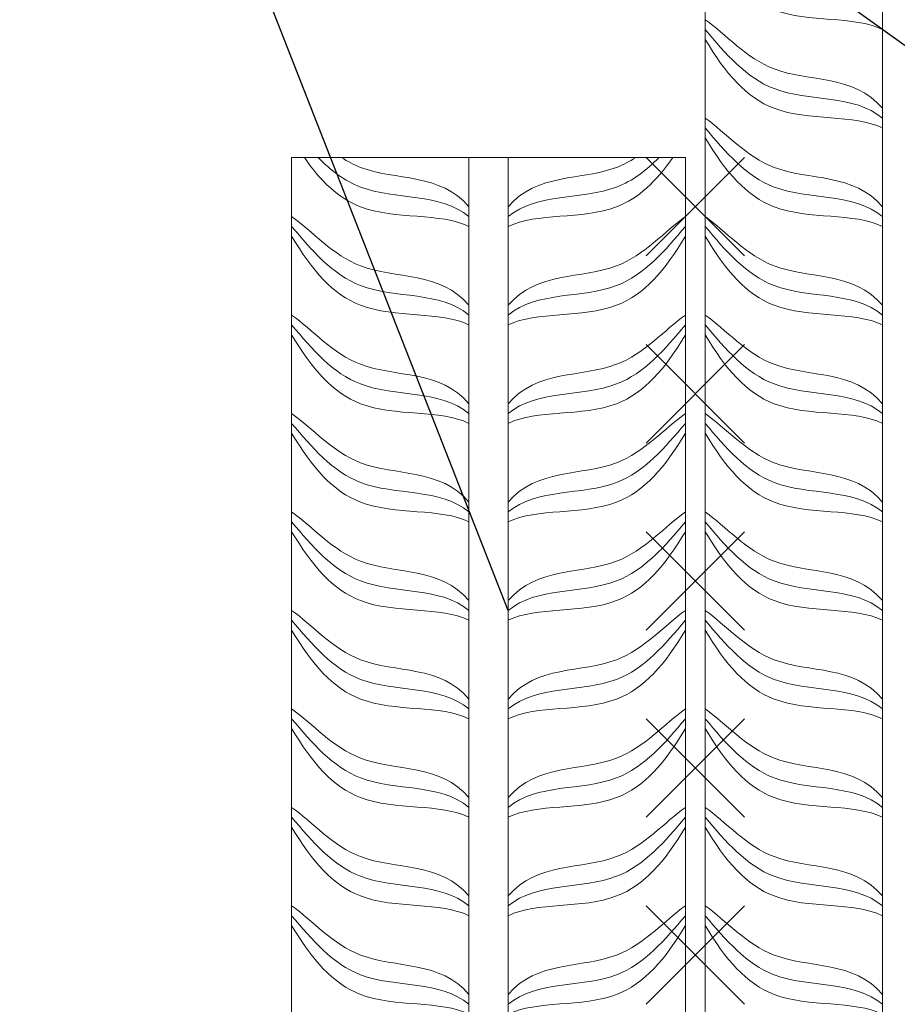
# Model space of a CAD drawing. Header units: millimetres. Extents: x -33345 to 4712671, y -3392 to 121473.
# Tile 449 of 656: x 2298792 to 2299608, y 81198 to 82115. Entities that reach past the tile are written whole.
import ezdxf

# ---------------------------------------------------------------- set-up
doc = ezdxf.new("R2010")
doc.units = ezdxf.units.MM
for name, color, linetype, lineweight in [('Lina', 7, 'Continuous', 20), ('АСО-Текст', 7, 'Continuous', 20), ('РАЗМЕРЫ', 172, 'Continuous', 13), ('Штриховая-АСО', 8, 'Continuous', 15)]:
    doc.layers.add(name, color=color, linetype=linetype, lineweight=lineweight)
doc.styles.add('RUSS', font='RUSS.shx', dxfattribs={"width": 0.8, "oblique": 15, "height": 250})

# ---------------------------------------------------------------- blocks, each defined once
blk = doc.blocks.new('*U115')
at = {"color": 0, "lineweight": -2}
for p, q in [((-50, 0), (50, -100)), ((-50, -100), (50, 0)), ((-50, -190), (50, -290)), ((-50, -290), (50, -190)), ((-50, -380), (50, -480)), ((-50, -480), (50, -380)), ((-50, -570), (50, -670)), ((-50, -670), (50, -570)), ((-50, -760), (50, -860)), ((-50, -860), (50, -760))]:
    blk.add_line(p, q, dxfattribs=at)
blk = doc.blocks.new('asdfsad')
blk.add_line((1259486.94, -411710.22), (1259016.54, -410510.28))
blk.add_lwpolyline([(1259016.54, -410510.28), (1260364.41, -411476.22)])
at = {"layer": 'Lina'}
blk.add_lwpolyline([(1260086.94, -409050.22), (1260086.94, -413250.22), (1259686.94, -413250.22), (1259686.94, -409050.22)], dxfattribs=at)
blk.add_lwpolyline([(1259266.94, -411250.22), (1259666.94, -411250.22), (1259666.94, -415450.22), (1259266.94, -415450.22)], close=True, dxfattribs=at)
at = {"layer": 'Штриховая-АСО'}
blk.add_lwpolyline([(1259906.94, -409057.61), (1259906.94, -413250.22), (1259866.94, -413250.22), (1259866.94, -409042.83)], dxfattribs=at)
blk.add_lwpolyline([(1259446.94, -415450.22), (1259486.94, -415450.22), (1259486.94, -411250.22), (1259446.94, -411250.22)], close=True, dxfattribs=at)
for points, knots in [([(1259686.94, -411030.22), (1259707.76, -411064.8), (1259754.34, -411119.79), (1259838.56, -411105.98), (1259866.94, -411120.22)], [0, 0, 0, 0, 4.609772, 10.310649, 10.310649, 10.310649, 10.310649]), ([(1259686.94, -411110.22), (1259707.76, -411124.8), (1259754.34, -411179.79), (1259838.56, -411165.98), (1259866.94, -411200.22)], [0, 0, 0, 0, 4.609772, 10.310649, 10.310649, 10.310649, 10.310649]), ([(1259686.94, -411110.22), (1259707.76, -411124.8), (1259754.34, -411179.79), (1259838.56, -411165.98), (1259866.94, -411200.22)], [0, 0, 0, 0, 4.609772, 10.310649, 10.310649, 10.310649, 10.310649]), ([(1259686.94, -411120.22), (1259707.76, -411144.8), (1259754.34, -411199.79), (1259838.56, -411185.98), (1259866.94, -411210.22)], [0, 0, 0, 0, 4.609772, 10.310649, 10.310649, 10.310649, 10.310649]), ([(1259686.94, -411120.22), (1259707.76, -411144.8), (1259754.34, -411199.79), (1259838.56, -411185.98), (1259866.94, -411210.22)], [0, 0, 0, 0, 4.609772, 10.310649, 10.310649, 10.310649, 10.310649]), ([(1259686.94, -411130.22), (1259707.76, -411164.8), (1259754.34, -411219.79), (1259838.56, -411205.98), (1259866.94, -411220.22)], [0, 0, 0, 0, 4.609772, 10.310649, 10.310649, 10.310649, 10.310649]), ([(1259686.94, -411130.22), (1259707.76, -411164.8), (1259754.34, -411219.79), (1259838.56, -411205.98), (1259866.94, -411220.22)], [0, 0, 0, 0, 4.609772, 10.310649, 10.310649, 10.310649, 10.310649]), ([(1259686.94, -411210.22), (1259707.76, -411224.8), (1259754.34, -411279.79), (1259838.56, -411265.98), (1259866.94, -411300.22)], [0, 0, 0, 0, 4.609772, 10.310649, 10.310649, 10.310649, 10.310649]), ([(1259686.94, -411220.22), (1259707.76, -411244.8), (1259754.34, -411299.79), (1259838.56, -411285.98), (1259866.94, -411310.22)], [0, 0, 0, 0, 4.609772, 10.310649, 10.310649, 10.310649, 10.310649]), ([(1259686.94, -411230.22), (1259707.76, -411264.8), (1259754.34, -411319.79), (1259838.56, -411305.98), (1259866.94, -411320.22)], [0, 0, 0, 0, 4.609772, 10.310649, 10.310649, 10.310649, 10.310649]), ([(1259279.83, -411250.22), (1259296.63, -411274.32), (1259342.07, -411318.52), (1259418.56, -411305.98), (1259446.94, -411320.22)], [0.946222, 0.946222, 0.946222, 0.946222, 4.609772, 10.310649, 10.310649, 10.310649, 10.310649]), ([(1259293.78, -411250.22), (1259306.61, -411263.05), (1259350.18, -411297.19), (1259418.56, -411285.98), (1259446.94, -411310.22)], [1.939104, 1.939104, 1.939104, 1.939104, 4.609772, 10.310649, 10.310649, 10.310649, 10.310649]), ([(1259317.48, -411250.22), (1259323.6, -411254.14), (1259362.84, -411275.12), (1259418.56, -411265.98), (1259446.94, -411300.22)], [3.48884, 3.48884, 3.48884, 3.48884, 4.609772, 10.310649, 10.310649, 10.310649, 10.310649]), ([(1259616.39, -411250.22), (1259610.28, -411254.14), (1259571.03, -411275.12), (1259515.32, -411265.98), (1259486.94, -411300.22)], [3.48884, 3.48884, 3.48884, 3.48884, 4.609772, 10.310649, 10.310649, 10.310649, 10.310649]), ([(1259640.1, -411250.22), (1259627.26, -411263.05), (1259583.69, -411297.19), (1259515.32, -411285.98), (1259486.94, -411310.22)], [1.939104, 1.939104, 1.939104, 1.939104, 4.609772, 10.310649, 10.310649, 10.310649, 10.310649]), ([(1259654.05, -411250.22), (1259637.24, -411274.32), (1259591.8, -411318.52), (1259515.32, -411305.98), (1259486.94, -411320.22)], [0.946222, 0.946222, 0.946222, 0.946222, 4.609772, 10.310649, 10.310649, 10.310649, 10.310649]), ([(1259266.94, -411310.22), (1259287.76, -411324.8), (1259334.34, -411379.79), (1259418.56, -411365.98), (1259446.94, -411400.22)], [0, 0, 0, 0, 4.609772, 10.310649, 10.310649, 10.310649, 10.310649]), ([(1259266.94, -411310.22), (1259287.76, -411324.8), (1259334.34, -411379.79), (1259418.56, -411365.98), (1259446.94, -411400.22)], [0, 0, 0, 0, 4.609772, 10.310649, 10.310649, 10.310649, 10.310649]), ([(1259666.94, -411310.22), (1259646.11, -411324.8), (1259599.53, -411379.79), (1259515.32, -411365.98), (1259486.94, -411400.22)], [0, 0, 0, 0, 4.609772, 10.310649, 10.310649, 10.310649, 10.310649]), ([(1259666.94, -411310.22), (1259646.11, -411324.8), (1259599.53, -411379.79), (1259515.32, -411365.98), (1259486.94, -411400.22)], [0, 0, 0, 0, 4.609772, 10.310649, 10.310649, 10.310649, 10.310649]), ([(1259686.94, -411310.22), (1259707.76, -411324.8), (1259754.34, -411379.79), (1259838.56, -411365.98), (1259866.94, -411400.22)], [0, 0, 0, 0, 4.609772, 10.310649, 10.310649, 10.310649, 10.310649]), ([(1259686.94, -411310.22), (1259707.76, -411324.8), (1259754.34, -411379.79), (1259838.56, -411365.98), (1259866.94, -411400.22)], [0, 0, 0, 0, 4.609772, 10.310649, 10.310649, 10.310649, 10.310649]), ([(1259266.94, -411320.22), (1259287.76, -411344.8), (1259334.34, -411399.79), (1259418.56, -411385.98), (1259446.94, -411410.22)], [0, 0, 0, 0, 4.609772, 10.310649, 10.310649, 10.310649, 10.310649]), ([(1259266.94, -411320.22), (1259287.76, -411344.8), (1259334.34, -411399.79), (1259418.56, -411385.98), (1259446.94, -411410.22)], [0, 0, 0, 0, 4.609772, 10.310649, 10.310649, 10.310649, 10.310649]), ([(1259666.94, -411320.22), (1259646.11, -411344.8), (1259599.53, -411399.79), (1259515.32, -411385.98), (1259486.94, -411410.22)], [0, 0, 0, 0, 4.609772, 10.310649, 10.310649, 10.310649, 10.310649]), ([(1259666.94, -411320.22), (1259646.11, -411344.8), (1259599.53, -411399.79), (1259515.32, -411385.98), (1259486.94, -411410.22)], [0, 0, 0, 0, 4.609772, 10.310649, 10.310649, 10.310649, 10.310649]), ([(1259686.94, -411320.22), (1259707.76, -411344.8), (1259754.34, -411399.79), (1259838.56, -411385.98), (1259866.94, -411410.22)], [0, 0, 0, 0, 4.609772, 10.310649, 10.310649, 10.310649, 10.310649]), ([(1259686.94, -411320.22), (1259707.76, -411344.8), (1259754.34, -411399.79), (1259838.56, -411385.98), (1259866.94, -411410.22)], [0, 0, 0, 0, 4.609772, 10.310649, 10.310649, 10.310649, 10.310649]), ([(1259266.94, -411330.22), (1259287.76, -411364.8), (1259334.34, -411419.79), (1259418.56, -411405.98), (1259446.94, -411420.22)], [0, 0, 0, 0, 4.609772, 10.310649, 10.310649, 10.310649, 10.310649]), ([(1259266.94, -411330.22), (1259287.76, -411364.8), (1259334.34, -411419.79), (1259418.56, -411405.98), (1259446.94, -411420.22)], [0, 0, 0, 0, 4.609772, 10.310649, 10.310649, 10.310649, 10.310649]), ([(1259666.94, -411330.22), (1259646.11, -411364.8), (1259599.53, -411419.79), (1259515.32, -411405.98), (1259486.94, -411420.22)], [0, 0, 0, 0, 4.609772, 10.310649, 10.310649, 10.310649, 10.310649]), ([(1259666.94, -411330.22), (1259646.11, -411364.8), (1259599.53, -411419.79), (1259515.32, -411405.98), (1259486.94, -411420.22)], [0, 0, 0, 0, 4.609772, 10.310649, 10.310649, 10.310649, 10.310649]), ([(1259686.94, -411330.22), (1259707.76, -411364.8), (1259754.34, -411419.79), (1259838.56, -411405.98), (1259866.94, -411420.22)], [0, 0, 0, 0, 4.609772, 10.310649, 10.310649, 10.310649, 10.310649]), ([(1259686.94, -411330.22), (1259707.76, -411364.8), (1259754.34, -411419.79), (1259838.56, -411405.98), (1259866.94, -411420.22)], [0, 0, 0, 0, 4.609772, 10.310649, 10.310649, 10.310649, 10.310649]), ([(1259266.94, -411410.22), (1259287.76, -411424.8), (1259334.34, -411479.79), (1259418.56, -411465.98), (1259446.94, -411500.22)], [0, 0, 0, 0, 4.609772, 10.310649, 10.310649, 10.310649, 10.310649]), ([(1259666.94, -411410.22), (1259646.11, -411424.8), (1259599.53, -411479.79), (1259515.32, -411465.98), (1259486.94, -411500.22)], [0, 0, 0, 0, 4.609772, 10.310649, 10.310649, 10.310649, 10.310649]), ([(1259686.94, -411410.22), (1259707.76, -411424.8), (1259754.34, -411479.79), (1259838.56, -411465.98), (1259866.94, -411500.22)], [0, 0, 0, 0, 4.609772, 10.310649, 10.310649, 10.310649, 10.310649]), ([(1259266.94, -411420.22), (1259287.76, -411444.8), (1259334.34, -411499.79), (1259418.56, -411485.98), (1259446.94, -411510.22)], [0, 0, 0, 0, 4.609772, 10.310649, 10.310649, 10.310649, 10.310649]), ([(1259666.94, -411420.22), (1259646.11, -411444.8), (1259599.53, -411499.79), (1259515.32, -411485.98), (1259486.94, -411510.22)], [0, 0, 0, 0, 4.609772, 10.310649, 10.310649, 10.310649, 10.310649]), ([(1259686.94, -411420.22), (1259707.76, -411444.8), (1259754.34, -411499.79), (1259838.56, -411485.98), (1259866.94, -411510.22)], [0, 0, 0, 0, 4.609772, 10.310649, 10.310649, 10.310649, 10.310649]), ([(1259266.94, -411430.22), (1259287.76, -411464.8), (1259334.34, -411519.79), (1259418.56, -411505.98), (1259446.94, -411520.22)], [0, 0, 0, 0, 4.609772, 10.310649, 10.310649, 10.310649, 10.310649]), ([(1259666.94, -411430.22), (1259646.11, -411464.8), (1259599.53, -411519.79), (1259515.32, -411505.98), (1259486.94, -411520.22)], [0, 0, 0, 0, 4.609772, 10.310649, 10.310649, 10.310649, 10.310649]), ([(1259686.94, -411430.22), (1259707.76, -411464.8), (1259754.34, -411519.79), (1259838.56, -411505.98), (1259866.94, -411520.22)], [0, 0, 0, 0, 4.609772, 10.310649, 10.310649, 10.310649, 10.310649]), ([(1259266.94, -411510.22), (1259287.76, -411524.8), (1259334.34, -411579.79), (1259418.56, -411565.98), (1259446.94, -411600.22)], [0, 0, 0, 0, 4.609772, 10.310649, 10.310649, 10.310649, 10.310649]), ([(1259266.94, -411510.22), (1259287.76, -411524.8), (1259334.34, -411579.79), (1259418.56, -411565.98), (1259446.94, -411600.22)], [0, 0, 0, 0, 4.609772, 10.310649, 10.310649, 10.310649, 10.310649]), ([(1259666.94, -411510.22), (1259646.11, -411524.8), (1259599.53, -411579.79), (1259515.32, -411565.98), (1259486.94, -411600.22)], [0, 0, 0, 0, 4.609772, 10.310649, 10.310649, 10.310649, 10.310649]), ([(1259666.94, -411510.22), (1259646.11, -411524.8), (1259599.53, -411579.79), (1259515.32, -411565.98), (1259486.94, -411600.22)], [0, 0, 0, 0, 4.609772, 10.310649, 10.310649, 10.310649, 10.310649]), ([(1259686.94, -411510.22), (1259707.76, -411524.8), (1259754.34, -411579.79), (1259838.56, -411565.98), (1259866.94, -411600.22)], [0, 0, 0, 0, 4.609772, 10.310649, 10.310649, 10.310649, 10.310649]), ([(1259686.94, -411510.22), (1259707.76, -411524.8), (1259754.34, -411579.79), (1259838.56, -411565.98), (1259866.94, -411600.22)], [0, 0, 0, 0, 4.609772, 10.310649, 10.310649, 10.310649, 10.310649]), ([(1259266.94, -411520.22), (1259287.76, -411544.8), (1259334.34, -411599.79), (1259418.56, -411585.98), (1259446.94, -411610.22)], [0, 0, 0, 0, 4.609772, 10.310649, 10.310649, 10.310649, 10.310649]), ([(1259266.94, -411520.22), (1259287.76, -411544.8), (1259334.34, -411599.79), (1259418.56, -411585.98), (1259446.94, -411610.22)], [0, 0, 0, 0, 4.609772, 10.310649, 10.310649, 10.310649, 10.310649]), ([(1259666.94, -411520.22), (1259646.11, -411544.8), (1259599.53, -411599.79), (1259515.32, -411585.98), (1259486.94, -411610.22)], [0, 0, 0, 0, 4.609772, 10.310649, 10.310649, 10.310649, 10.310649]), ([(1259666.94, -411520.22), (1259646.11, -411544.8), (1259599.53, -411599.79), (1259515.32, -411585.98), (1259486.94, -411610.22)], [0, 0, 0, 0, 4.609772, 10.310649, 10.310649, 10.310649, 10.310649]), ([(1259686.94, -411520.22), (1259707.76, -411544.8), (1259754.34, -411599.79), (1259838.56, -411585.98), (1259866.94, -411610.22)], [0, 0, 0, 0, 4.609772, 10.310649, 10.310649, 10.310649, 10.310649]), ([(1259686.94, -411520.22), (1259707.76, -411544.8), (1259754.34, -411599.79), (1259838.56, -411585.98), (1259866.94, -411610.22)], [0, 0, 0, 0, 4.609772, 10.310649, 10.310649, 10.310649, 10.310649]), ([(1259266.94, -411530.22), (1259287.76, -411564.8), (1259334.34, -411619.79), (1259418.56, -411605.98), (1259446.94, -411620.22)], [0, 0, 0, 0, 4.609772, 10.310649, 10.310649, 10.310649, 10.310649]), ([(1259266.94, -411530.22), (1259287.76, -411564.8), (1259334.34, -411619.79), (1259418.56, -411605.98), (1259446.94, -411620.22)], [0, 0, 0, 0, 4.609772, 10.310649, 10.310649, 10.310649, 10.310649]), ([(1259666.94, -411530.22), (1259646.11, -411564.8), (1259599.53, -411619.79), (1259515.32, -411605.98), (1259486.94, -411620.22)], [0, 0, 0, 0, 4.609772, 10.310649, 10.310649, 10.310649, 10.310649]), ([(1259666.94, -411530.22), (1259646.11, -411564.8), (1259599.53, -411619.79), (1259515.32, -411605.98), (1259486.94, -411620.22)], [0, 0, 0, 0, 4.609772, 10.310649, 10.310649, 10.310649, 10.310649]), ([(1259686.94, -411530.22), (1259707.76, -411564.8), (1259754.34, -411619.79), (1259838.56, -411605.98), (1259866.94, -411620.22)], [0, 0, 0, 0, 4.609772, 10.310649, 10.310649, 10.310649, 10.310649]), ([(1259686.94, -411530.22), (1259707.76, -411564.8), (1259754.34, -411619.79), (1259838.56, -411605.98), (1259866.94, -411620.22)], [0, 0, 0, 0, 4.609772, 10.310649, 10.310649, 10.310649, 10.310649]), ([(1259266.94, -411610.22), (1259287.76, -411624.8), (1259334.34, -411679.79), (1259418.56, -411665.98), (1259446.94, -411700.22)], [0, 0, 0, 0, 4.609772, 10.310649, 10.310649, 10.310649, 10.310649]), ([(1259666.94, -411610.22), (1259646.11, -411624.8), (1259599.53, -411679.79), (1259515.32, -411665.98), (1259486.94, -411700.22)], [0, 0, 0, 0, 4.609772, 10.310649, 10.310649, 10.310649, 10.310649]), ([(1259686.94, -411610.22), (1259707.76, -411624.8), (1259754.34, -411679.79), (1259838.56, -411665.98), (1259866.94, -411700.22)], [0, 0, 0, 0, 4.609772, 10.310649, 10.310649, 10.310649, 10.310649]), ([(1259266.94, -411620.22), (1259287.76, -411644.8), (1259334.34, -411699.79), (1259418.56, -411685.98), (1259446.94, -411710.22)], [0, 0, 0, 0, 4.609772, 10.310649, 10.310649, 10.310649, 10.310649]), ([(1259666.94, -411620.22), (1259646.11, -411644.8), (1259599.53, -411699.79), (1259515.32, -411685.98), (1259486.94, -411710.22)], [0, 0, 0, 0, 4.609772, 10.310649, 10.310649, 10.310649, 10.310649]), ([(1259686.94, -411620.22), (1259707.76, -411644.8), (1259754.34, -411699.79), (1259838.56, -411685.98), (1259866.94, -411710.22)], [0, 0, 0, 0, 4.609772, 10.310649, 10.310649, 10.310649, 10.310649]), ([(1259266.94, -411630.22), (1259287.76, -411664.8), (1259334.34, -411719.79), (1259418.56, -411705.98), (1259446.94, -411720.22)], [0, 0, 0, 0, 4.609772, 10.310649, 10.310649, 10.310649, 10.310649]), ([(1259666.94, -411630.22), (1259646.11, -411664.8), (1259599.53, -411719.79), (1259515.32, -411705.98), (1259486.94, -411720.22)], [0, 0, 0, 0, 4.609772, 10.310649, 10.310649, 10.310649, 10.310649]), ([(1259686.94, -411630.22), (1259707.76, -411664.8), (1259754.34, -411719.79), (1259838.56, -411705.98), (1259866.94, -411720.22)], [0, 0, 0, 0, 4.609772, 10.310649, 10.310649, 10.310649, 10.310649]), ([(1259266.94, -411710.22), (1259287.76, -411724.8), (1259334.34, -411779.79), (1259418.56, -411765.98), (1259446.94, -411800.22)], [0, 0, 0, 0, 4.609772, 10.310649, 10.310649, 10.310649, 10.310649]), ([(1259266.94, -411710.22), (1259287.76, -411724.8), (1259334.34, -411779.79), (1259418.56, -411765.98), (1259446.94, -411800.22)], [0, 0, 0, 0, 4.609772, 10.310649, 10.310649, 10.310649, 10.310649]), ([(1259666.94, -411710.22), (1259646.11, -411724.8), (1259599.53, -411779.79), (1259515.32, -411765.98), (1259486.94, -411800.22)], [0, 0, 0, 0, 4.609772, 10.310649, 10.310649, 10.310649, 10.310649]), ([(1259666.94, -411710.22), (1259646.11, -411724.8), (1259599.53, -411779.79), (1259515.32, -411765.98), (1259486.94, -411800.22)], [0, 0, 0, 0, 4.609772, 10.310649, 10.310649, 10.310649, 10.310649]), ([(1259686.94, -411710.22), (1259707.76, -411724.8), (1259754.34, -411779.79), (1259838.56, -411765.98), (1259866.94, -411800.22)], [0, 0, 0, 0, 4.609772, 10.310649, 10.310649, 10.310649, 10.310649]), ([(1259686.94, -411710.22), (1259707.76, -411724.8), (1259754.34, -411779.79), (1259838.56, -411765.98), (1259866.94, -411800.22)], [0, 0, 0, 0, 4.609772, 10.310649, 10.310649, 10.310649, 10.310649]), ([(1259266.94, -411720.22), (1259287.76, -411744.8), (1259334.34, -411799.79), (1259418.56, -411785.98), (1259446.94, -411810.22)], [0, 0, 0, 0, 4.609772, 10.310649, 10.310649, 10.310649, 10.310649]), ([(1259266.94, -411720.22), (1259287.76, -411744.8), (1259334.34, -411799.79), (1259418.56, -411785.98), (1259446.94, -411810.22)], [0, 0, 0, 0, 4.609772, 10.310649, 10.310649, 10.310649, 10.310649]), ([(1259666.94, -411720.22), (1259646.11, -411744.8), (1259599.53, -411799.79), (1259515.32, -411785.98), (1259486.94, -411810.22)], [0, 0, 0, 0, 4.609772, 10.310649, 10.310649, 10.310649, 10.310649]), ([(1259666.94, -411720.22), (1259646.11, -411744.8), (1259599.53, -411799.79), (1259515.32, -411785.98), (1259486.94, -411810.22)], [0, 0, 0, 0, 4.609772, 10.310649, 10.310649, 10.310649, 10.310649]), ([(1259686.94, -411720.22), (1259707.76, -411744.8), (1259754.34, -411799.79), (1259838.56, -411785.98), (1259866.94, -411810.22)], [0, 0, 0, 0, 4.609772, 10.310649, 10.310649, 10.310649, 10.310649]), ([(1259686.94, -411720.22), (1259707.76, -411744.8), (1259754.34, -411799.79), (1259838.56, -411785.98), (1259866.94, -411810.22)], [0, 0, 0, 0, 4.609772, 10.310649, 10.310649, 10.310649, 10.310649]), ([(1259266.94, -411730.22), (1259287.76, -411764.8), (1259334.34, -411819.79), (1259418.56, -411805.98), (1259446.94, -411820.22)], [0, 0, 0, 0, 4.609772, 10.310649, 10.310649, 10.310649, 10.310649]), ([(1259266.94, -411730.22), (1259287.76, -411764.8), (1259334.34, -411819.79), (1259418.56, -411805.98), (1259446.94, -411820.22)], [0, 0, 0, 0, 4.609772, 10.310649, 10.310649, 10.310649, 10.310649]), ([(1259666.94, -411730.22), (1259646.11, -411764.8), (1259599.53, -411819.79), (1259515.32, -411805.98), (1259486.94, -411820.22)], [0, 0, 0, 0, 4.609772, 10.310649, 10.310649, 10.310649, 10.310649]), ([(1259666.94, -411730.22), (1259646.11, -411764.8), (1259599.53, -411819.79), (1259515.32, -411805.98), (1259486.94, -411820.22)], [0, 0, 0, 0, 4.609772, 10.310649, 10.310649, 10.310649, 10.310649]), ([(1259686.94, -411730.22), (1259707.76, -411764.8), (1259754.34, -411819.79), (1259838.56, -411805.98), (1259866.94, -411820.22)], [0, 0, 0, 0, 4.609772, 10.310649, 10.310649, 10.310649, 10.310649]), ([(1259686.94, -411730.22), (1259707.76, -411764.8), (1259754.34, -411819.79), (1259838.56, -411805.98), (1259866.94, -411820.22)], [0, 0, 0, 0, 4.609772, 10.310649, 10.310649, 10.310649, 10.310649]), ([(1259266.94, -411810.22), (1259287.76, -411824.8), (1259334.34, -411879.79), (1259418.56, -411865.98), (1259446.94, -411900.22)], [0, 0, 0, 0, 4.609772, 10.310649, 10.310649, 10.310649, 10.310649]), ([(1259666.94, -411810.22), (1259646.11, -411824.8), (1259599.53, -411879.79), (1259515.32, -411865.98), (1259486.94, -411900.22)], [0, 0, 0, 0, 4.609772, 10.310649, 10.310649, 10.310649, 10.310649]), ([(1259686.94, -411810.22), (1259707.76, -411824.8), (1259754.34, -411879.79), (1259838.56, -411865.98), (1259866.94, -411900.22)], [0, 0, 0, 0, 4.609772, 10.310649, 10.310649, 10.310649, 10.310649]), ([(1259266.94, -411820.22), (1259287.76, -411844.8), (1259334.34, -411899.79), (1259418.56, -411885.98), (1259446.94, -411910.22)], [0, 0, 0, 0, 4.609772, 10.310649, 10.310649, 10.310649, 10.310649]), ([(1259666.94, -411820.22), (1259646.11, -411844.8), (1259599.53, -411899.79), (1259515.32, -411885.98), (1259486.94, -411910.22)], [0, 0, 0, 0, 4.609772, 10.310649, 10.310649, 10.310649, 10.310649]), ([(1259686.94, -411820.22), (1259707.76, -411844.8), (1259754.34, -411899.79), (1259838.56, -411885.98), (1259866.94, -411910.22)], [0, 0, 0, 0, 4.609772, 10.310649, 10.310649, 10.310649, 10.310649]), ([(1259266.94, -411830.22), (1259287.76, -411864.8), (1259334.34, -411919.79), (1259418.56, -411905.98), (1259446.94, -411920.22)], [0, 0, 0, 0, 4.609772, 10.310649, 10.310649, 10.310649, 10.310649]), ([(1259666.94, -411830.22), (1259646.11, -411864.8), (1259599.53, -411919.79), (1259515.32, -411905.98), (1259486.94, -411920.22)], [0, 0, 0, 0, 4.609772, 10.310649, 10.310649, 10.310649, 10.310649]), ([(1259686.94, -411830.22), (1259707.76, -411864.8), (1259754.34, -411919.79), (1259838.56, -411905.98), (1259866.94, -411920.22)], [0, 0, 0, 0, 4.609772, 10.310649, 10.310649, 10.310649, 10.310649]), ([(1259266.94, -411910.22), (1259287.76, -411924.8), (1259334.34, -411979.79), (1259418.56, -411965.98), (1259446.94, -412000.22)], [0, 0, 0, 0, 4.609772, 10.310649, 10.310649, 10.310649, 10.310649]), ([(1259266.94, -411910.22), (1259287.76, -411924.8), (1259334.34, -411979.79), (1259418.56, -411965.98), (1259446.94, -412000.22)], [0, 0, 0, 0, 4.609772, 10.310649, 10.310649, 10.310649, 10.310649]), ([(1259666.94, -411910.22), (1259646.11, -411924.8), (1259599.53, -411979.79), (1259515.32, -411965.98), (1259486.94, -412000.22)], [0, 0, 0, 0, 4.609772, 10.310649, 10.310649, 10.310649, 10.310649]), ([(1259666.94, -411910.22), (1259646.11, -411924.8), (1259599.53, -411979.79), (1259515.32, -411965.98), (1259486.94, -412000.22)], [0, 0, 0, 0, 4.609772, 10.310649, 10.310649, 10.310649, 10.310649]), ([(1259686.94, -411910.22), (1259707.76, -411924.8), (1259754.34, -411979.79), (1259838.56, -411965.98), (1259866.94, -412000.22)], [0, 0, 0, 0, 4.609772, 10.310649, 10.310649, 10.310649, 10.310649]), ([(1259686.94, -411910.22), (1259707.76, -411924.8), (1259754.34, -411979.79), (1259838.56, -411965.98), (1259866.94, -412000.22)], [0, 0, 0, 0, 4.609772, 10.310649, 10.310649, 10.310649, 10.310649]), ([(1259266.94, -411920.22), (1259287.76, -411944.8), (1259334.34, -411999.79), (1259418.56, -411985.98), (1259446.94, -412010.22)], [0, 0, 0, 0, 4.609772, 10.310649, 10.310649, 10.310649, 10.310649]), ([(1259266.94, -411920.22), (1259287.76, -411944.8), (1259334.34, -411999.79), (1259418.56, -411985.98), (1259446.94, -412010.22)], [0, 0, 0, 0, 4.609772, 10.310649, 10.310649, 10.310649, 10.310649]), ([(1259666.94, -411920.22), (1259646.11, -411944.8), (1259599.53, -411999.79), (1259515.32, -411985.98), (1259486.94, -412010.22)], [0, 0, 0, 0, 4.609772, 10.310649, 10.310649, 10.310649, 10.310649]), ([(1259666.94, -411920.22), (1259646.11, -411944.8), (1259599.53, -411999.79), (1259515.32, -411985.98), (1259486.94, -412010.22)], [0, 0, 0, 0, 4.609772, 10.310649, 10.310649, 10.310649, 10.310649]), ([(1259686.94, -411920.22), (1259707.76, -411944.8), (1259754.34, -411999.79), (1259838.56, -411985.98), (1259866.94, -412010.22)], [0, 0, 0, 0, 4.609772, 10.310649, 10.310649, 10.310649, 10.310649]), ([(1259686.94, -411920.22), (1259707.76, -411944.8), (1259754.34, -411999.79), (1259838.56, -411985.98), (1259866.94, -412010.22)], [0, 0, 0, 0, 4.609772, 10.310649, 10.310649, 10.310649, 10.310649]), ([(1259266.94, -411930.22), (1259287.76, -411964.8), (1259334.34, -412019.79), (1259418.56, -412005.98), (1259446.94, -412020.22)], [0, 0, 0, 0, 4.609772, 10.310649, 10.310649, 10.310649, 10.310649]), ([(1259266.94, -411930.22), (1259287.76, -411964.8), (1259334.34, -412019.79), (1259418.56, -412005.98), (1259446.94, -412020.22)], [0, 0, 0, 0, 4.609772, 10.310649, 10.310649, 10.310649, 10.310649]), ([(1259666.94, -411930.22), (1259646.11, -411964.8), (1259599.53, -412019.79), (1259515.32, -412005.98), (1259486.94, -412020.22)], [0, 0, 0, 0, 4.609772, 10.310649, 10.310649, 10.310649, 10.310649]), ([(1259666.94, -411930.22), (1259646.11, -411964.8), (1259599.53, -412019.79), (1259515.32, -412005.98), (1259486.94, -412020.22)], [0, 0, 0, 0, 4.609772, 10.310649, 10.310649, 10.310649, 10.310649]), ([(1259686.94, -411930.22), (1259707.76, -411964.8), (1259754.34, -412019.79), (1259838.56, -412005.98), (1259866.94, -412020.22)], [0, 0, 0, 0, 4.609772, 10.310649, 10.310649, 10.310649, 10.310649]), ([(1259686.94, -411930.22), (1259707.76, -411964.8), (1259754.34, -412019.79), (1259838.56, -412005.98), (1259866.94, -412020.22)], [0, 0, 0, 0, 4.609772, 10.310649, 10.310649, 10.310649, 10.310649]), ([(1259266.94, -412010.22), (1259287.76, -412024.8), (1259334.34, -412079.79), (1259418.56, -412065.98), (1259446.94, -412100.22)], [0, 0, 0, 0, 4.609772, 10.310649, 10.310649, 10.310649, 10.310649]), ([(1259666.94, -412010.22), (1259646.11, -412024.8), (1259599.53, -412079.79), (1259515.32, -412065.98), (1259486.94, -412100.22)], [0, 0, 0, 0, 4.609772, 10.310649, 10.310649, 10.310649, 10.310649]), ([(1259686.94, -412010.22), (1259707.76, -412024.8), (1259754.34, -412079.79), (1259838.56, -412065.98), (1259866.94, -412100.22)], [0, 0, 0, 0, 4.609772, 10.310649, 10.310649, 10.310649, 10.310649]), ([(1259266.94, -412020.22), (1259287.76, -412044.8), (1259334.34, -412099.79), (1259418.56, -412085.98), (1259446.94, -412110.22)], [0, 0, 0, 0, 4.609772, 10.310649, 10.310649, 10.310649, 10.310649]), ([(1259666.94, -412020.22), (1259646.11, -412044.8), (1259599.53, -412099.79), (1259515.32, -412085.98), (1259486.94, -412110.22)], [0, 0, 0, 0, 4.609772, 10.310649, 10.310649, 10.310649, 10.310649]), ([(1259686.94, -412020.22), (1259707.76, -412044.8), (1259754.34, -412099.79), (1259838.56, -412085.98), (1259866.94, -412110.22)], [0, 0, 0, 0, 4.609772, 10.310649, 10.310649, 10.310649, 10.310649]), ([(1259266.94, -412030.22), (1259287.76, -412064.8), (1259334.34, -412119.79), (1259418.56, -412105.98), (1259446.94, -412120.22)], [0, 0, 0, 0, 4.609772, 10.310649, 10.310649, 10.310649, 10.310649]), ([(1259666.94, -412030.22), (1259646.11, -412064.8), (1259599.53, -412119.79), (1259515.32, -412105.98), (1259486.94, -412120.22)], [0, 0, 0, 0, 4.609772, 10.310649, 10.310649, 10.310649, 10.310649]), ([(1259686.94, -412030.22), (1259707.76, -412064.8), (1259754.34, -412119.79), (1259838.56, -412105.98), (1259866.94, -412120.22)], [0, 0, 0, 0, 4.609772, 10.310649, 10.310649, 10.310649, 10.310649])]:
    blk.add_open_spline(points, degree=3, knots=knots, dxfattribs=at)
at = {"layer": 'РАЗМЕРЫ', "lineweight": 30}
blk.add_blockref('*U115', (1259676.94, -411250.22), dxfattribs=at)
at = {"layer": 'АСО-Текст', "insert": (1261977.53, -411212.62), "char_height": 300, "width": 4488.2727, "attachment_point": 1, "style": 'RUSS'}
blk.add_mtext('\\pi747.65909;Накладки Н1,Н2', dxfattribs=at)

msp = doc.modelspace()

# ---------------------------------------------------------------- block references
at = {"lineweight": 25, "xscale": 0.9162906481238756, "yscale": 0.9162906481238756, "zscale": 0.9162906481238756}
for p in [(1061190.092, 458811.149, 1359241.5), (1103190.092, 458811.149, 1359241.5), (1145190.092, 458811.149, 1359241.5)]:
    msp.add_blockref('asdfsad', p, dxfattribs=at)

doc.saveas('drawing.dxf')
